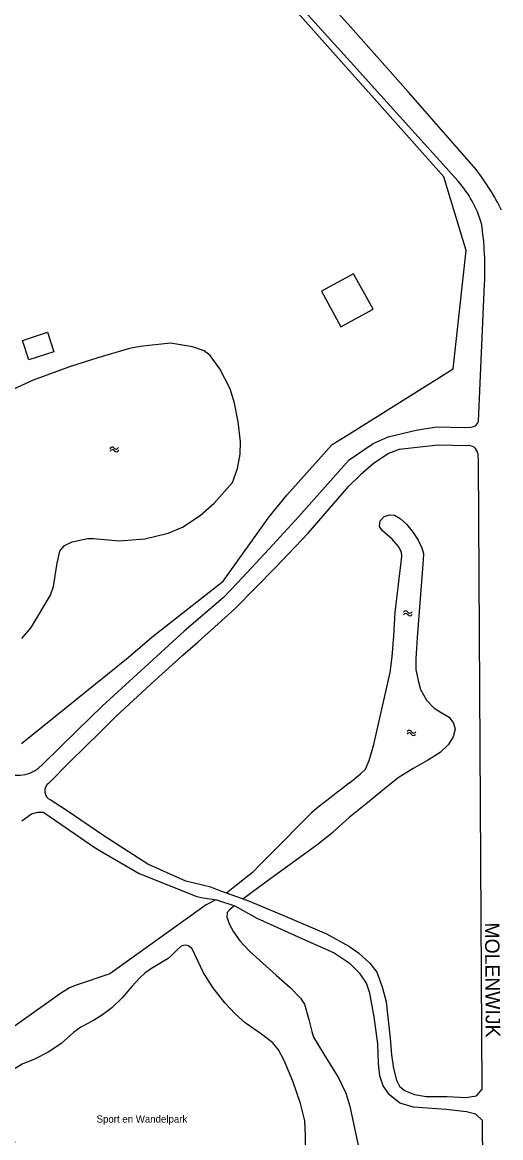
# Model space of a CAD drawing. Extents: x 148816 to 151297, y 399515 to 402500.
# Drawn here: x 149443.2 to 149526, y 400819.1 to 401012.1 of the extents above; entities that cross this region are included whole.
import ezdxf

# ---------------------------------------------------------------- set-up
doc = ezdxf.new("R2010")
doc.units = 0
for name, color, linetype in [('B01 Hoofdgebouw  [T] Norm', 7, 'Continuous'), ('B01 hoofgebouw', 7, 'Continuous'), ('S05 Water  Norm', 7, 'Continuous'), ('T03 Hek raster  [D] Norm', 7, 'Continuous'), ('T09 Insteek water  [T] Norm', 7, 'Continuous'), ('V00 Kant verharding algemeen  [T] Norm', 7, 'Continuous'), ('Z06 straatnaam', 7, 'Continuous'), ('Z19 Overige Tekst  [Tekst] Gem', 7, 'Continuous')]:
    doc.layers.add(name, color=color, linetype=linetype)

msp = doc.modelspace()

# ---------------------------------------------------------------- linework, layer by layer
at = {"layer": 'B01 Hoofdgebouw  [T] Norm'}
msp.add_lwpolyline([(149500.55, 400968.57), (149495, 400965.54), (149498.35, 400959.4), (149503.91, 400962.43)], close=True, dxfattribs=at)
msp.add_lwpolyline([(149444.33, 400953.66), (149443.22, 400957.03), (149447.53, 400958.46), (149448.65, 400955.09), (149444.33, 400953.66)], dxfattribs=at)
at = {"layer": 'B01 hoofgebouw'}
msp.add_lwpolyline([(149500.55, 400968.57), (149495, 400965.54), (149498.35, 400959.4), (149503.91, 400962.43), (149500.55, 400968.57)], dxfattribs=at)
at = {"layer": 'S05 Water  Norm'}
for centre, start, end in [((149458.74, 400938.15), 36.7825, 160.6376), ((149459.42, 400938.66), 216.7825, 340.6376), ((149458.8, 400937.7), 36.7825, 160.6376), ((149459.48, 400938.21), 216.7825, 340.6376), ((149509.56, 400909.82), 29.4939, 153.3489), ((149509.57, 400909.37), 29.4939, 153.3489), ((149510.3, 400910.24), 209.4939, 333.3489), ((149510.31, 400909.79), 209.4939, 333.3489), ((149510.18, 400889.14), 26.8905, 150.7455), ((149510.17, 400888.69), 26.8905, 150.7455), ((149510.93, 400889.52), 206.8905, 330.7455), ((149510.92, 400889.07), 206.8905, 330.7455)]:
    msp.add_arc(centre, 0.425, start, end, dxfattribs=at)
at = {"layer": 'T03 Hek raster  [D] Norm'}
for p, q in [((149496.83, 400939.02), (149499.85, 400940.9)), ((149489.01, 400930.26), (149496.83, 400939.02)), ((149485.92, 400926.53), (149489.01, 400930.26)), ((149477.98, 400915.36), (149485.92, 400926.53)), ((149465.6, 400905.69), (149477.98, 400915.36)), ((149461.51, 400902.18), (149465.6, 400905.69)), ((149443.06, 400887.29), (149461.51, 400902.18))]:
    msp.add_line(p, q, dxfattribs=at)
for points in [[(149503.12, 401000), (149457.58, 401051.13), (149410.38, 401000.05)], [(149499.85, 400940.9), (149517.78, 400952.11), (149520.05, 400972.6), (149516.17, 400985.36), (149503.18, 400999.98)]]:
    msp.add_lwpolyline(points, dxfattribs=at)
at = {"layer": 'T09 Insteek water  [T] Norm'}
for p, q in [((149499.79, 400880.41), (149494.14, 400876.02)), ((149493.25, 400875.28), (149491.17, 400873.2)), ((149494.14, 400876.02), (149493.25, 400875.28)), ((149491.17, 400873.2), (149488.27, 400870.28)), ((149488.27, 400870.28), (149484.49, 400866.45)), ((149483.02, 400864.98), (149480.56, 400862.97)), ((149484.49, 400866.45), (149483.02, 400864.98)), ((149480.56, 400862.97), (149478.57, 400861.4)), ((149475.03, 400859.34), (149458.33, 400847.44)), ((149476.72, 400860.25), (149475.03, 400859.34)), ((149470.69, 400852.18), (149469.96, 400851.52))]:
    msp.add_line(p, q, dxfattribs=at)
for points in [[(149443.11, 400905.48), (149444.71, 400907.36), (149448.08, 400912.95), (149448.61, 400914.44), (149449.22, 400918.48), (149449.68, 400920.59), (149450.49, 400921.53), (149451.81, 400922.21), (149454.47, 400922.77), (149455.49, 400922.79), (149459.98, 400922.34), (149464.4, 400922.69), (149468.46, 400923.66), (149470.94, 400924.73), (149473.96, 400926.76), (149476.43, 400928.86), (149479.6, 400932.44), (149480.46, 400934.88), (149480.92, 400937.37), (149480.96, 400939.52), (149480.56, 400942.95), (149479.95, 400946.17), (149479.18, 400948.69), (149477.38, 400952.14), (149475.71, 400954.42), (149474.66, 400955.26), (149472.66, 400955.92), (149468.83, 400956.55), (149463.62, 400956.02), (149461.77, 400955.67), (149456.29, 400954.04), (149451.54, 400952.54), (149445.05, 400950.16), (149439.95, 400947.82)], [(149499.79, 400880.41), (149501.76, 400882.04), (149502.59, 400882.86), (149503.22, 400884.33), (149504.04, 400887.08), (149506.89, 400899.58), (149507.2, 400902.29), (149507.49, 400905.92), (149507.74, 400909.96), (149508.88, 400919.63), (149508.85, 400920.39), (149508.33, 400921.38), (149507.21, 400922.66), (149505.55, 400924.07), (149505.06, 400924.86), (149505.13, 400925.82), (149505.84, 400926.56), (149506.83, 400926.87), (149507.62, 400926.8), (149508.61, 400926.23), (149509.71, 400925.24), (149510.89, 400923.8), (149511.71, 400922.49), (149512.35, 400921.15), (149512.66, 400920.16), (149512.59, 400919.05), (149511.58, 400905.65), (149511.32, 400901.94), (149511.33, 400900.11), (149511.7, 400898.19), (149512.14, 400896.65), (149513.16, 400894.78), (149514.49, 400893.41), (149515.69, 400892.64), (149517.09, 400891.83), (149517.86, 400890.8), (149518.12, 400889.79), (149517.8, 400888.41), (149516.94, 400887.06), (149515.53, 400885.73), (149513.5, 400884.43), (149510.87, 400882.94), (149508.29, 400881.32), (149505.89, 400879.45), (149502.65, 400876.77), (149499.77, 400874.45)], [(149481.35, 400860.37), (149485.59, 400863.53), (149494.19, 400869.75), (149496.98, 400871.93), (149499.77, 400874.45)], [(149479.92, 400859.21), (149479.17, 400858.61), (149478.66, 400858.02), (149478.58, 400857.23), (149479.09, 400855.97), (149479.75, 400854.67), (149480.85, 400853.15), (149482.55, 400851.32), (149487.17, 400847.21), (149489.58, 400845.08), (149491.36, 400843.23), (149492.07, 400842.18), (149492.8, 400839.52), (149493.34, 400837.44), (149493.62, 400836.45), (149495.37, 400833.53), (149497.96, 400829.39), (149499.23, 400826.78), (149499.87, 400824.54)], [(149469.96, 400851.52), (149469.04, 400850.58), (149468.43, 400850.05), (149465.54, 400848.33), (149464.43, 400847.54), (149463.51, 400846.7), (149462.14, 400845.2), (149460.49, 400843.27), (149458.67, 400841.55), (149457.09, 400840.3), (149455.52, 400839.36), (149453.34, 400838.2), (149452.04, 400837.26), (149449.94, 400835.35), (149447.8, 400833.91), (149445.32, 400832.64), (149443.19, 400831.8), (149441.21, 400830.58), (149439.91, 400829.18), (149439.43, 400827.71), (149439.43, 400825.73), (149439.97, 400823.35), (149441.14, 400819.85), (149441.92, 400818.25)], [(149492.26, 400815.66), (149492.23, 400819.39), (149492.08, 400821.96), (149491.34, 400824.98), (149490.04, 400828.83), (149488.54, 400832.41), (149487.53, 400834.27), (149486.54, 400835.46), (149484.61, 400836.96), (149481.76, 400838.93), (149480.04, 400840.48), (149478.23, 400842.41), (149476.2, 400845.03), (149474.58, 400847.61), (149473.08, 400850.74), (149472.57, 400851.75), (149471.99, 400852.26), (149471.51, 400852.39), (149471.1, 400852.34), (149470.69, 400852.18)], [(149458.33, 400847.44), (149452.32, 400845.41), (149451.36, 400844.97), (149449.6, 400843.88), (149448.18, 400842.84), (149436.94, 400834.87), (149430.19, 400830.07), (149429.33, 400829.21), (149428.57, 400827.89), (149428.09, 400826.16), (149427.89, 400823.73), (149427.99, 400821.8), (149429.03, 400817)], [(149499.87, 400824.54), (149500, 400823.93)], [(149500, 400823.93), (149501.88, 400815.33), (149503.93, 400810.84), (149505.23, 400806.88), (149504.77, 400802.69), (149503.58, 400799.37), (149501.45, 400796.65)]]:
    msp.add_lwpolyline(points, dxfattribs=at)
at = {"layer": 'V00 Kant verharding algemeen  [T] Norm'}
for p, q in [((149500, 401005.26), (149454.71, 401055.48)), ((149500, 401011.3), (149461.81, 401054.16)), ((149510.07, 401000), (149500, 401011.3)), ((149504.74, 401000), (149500, 401005.26)), ((149518.63, 400984.6), (149504.74, 401000)), ((149521.76, 400986.61), (149510.07, 401000)), ((149522.18, 400943.06), (149523.21, 400966.79)), ((149519.82, 400941.97), (149520.86, 400942.04)), ((149499.77, 400936.35), (149490.99, 400926.5)), ((149522.16, 400935.97), (149522.09, 400937.47)), ((149522.82, 400827.46), (149522.16, 400935.97)), ((149492.67, 400923.66), (149499.75, 400931.81)), ((149490.99, 400926.5), (149486.58, 400921.68)), ((149487.04, 400917.72), (149492.67, 400923.66)), ((149486.58, 400921.68), (149481.38, 400916.07)), ((149479.96, 400910.59), (149487.04, 400917.72)), ((149481.38, 400916.07), (149479.27, 400913.89)), ((149479.27, 400913.89), (149477.95, 400912.49)), ((149477.95, 400912.49), (149471.23, 400906.73)), ((149473.64, 400904.9), (149479.96, 400910.59)), ((149471.23, 400906.73), (149465.12, 400901.12)), ((149471, 400902.59), (149473.64, 400904.9)), ((149466.11, 400898.17), (149471, 400902.59)), ((149465.12, 400901.12), (149457, 400893.73)), ((149459.46, 400892.01), (149466.11, 400898.17)), ((149457, 400893.73), (149452.79, 400889.67)), ((149456.59, 400889.19), (149459.46, 400892.01)), ((149452.79, 400889.67), (149446.67, 400883.63)), ((149451.52, 400884.24), (149456.59, 400889.19)), ((149447.76, 400880.41), (149451.52, 400884.24)), ((149450.76, 400875.74), (149448.04, 400877.51)), ((149443.12, 400873.88), (149444.8, 400875.1)), ((149444.8, 400875.1), (149445.89, 400875.38)), ((149445.89, 400875.38), (149446.85, 400875.38)), ((149446.85, 400875.38), (149447.11, 400875.25)), ((149447.11, 400875.25), (149450.79, 400872.67)), ((149457.33, 400871.29), (149450.76, 400875.74)), ((149450.79, 400872.67), (149455.64, 400869.34)), ((149464.93, 400866.4), (149457.33, 400871.29)), ((149455.64, 400869.34), (149457.06, 400868.45)), ((149457.06, 400868.45), (149463.45, 400864.8)), ((149471.48, 400863.45), (149464.93, 400866.4)), ((149463.45, 400864.8), (149473.43, 400860.79)), ((149475.82, 400862.44), (149471.48, 400863.45)), ((149477.59, 400861.75), (149475.82, 400862.44)), ((149481.32, 400860.38), (149477.59, 400861.75)), ((149473.43, 400860.79), (149474.52, 400860.56)), ((149474.52, 400860.56), (149476.83, 400860.23)), ((149476.83, 400860.23), (149480.01, 400859.16)), ((149480.01, 400859.16), (149483.81, 400857.03)), ((149482.42, 400859.98), (149481.32, 400860.38)), ((149488.33, 400857.52), (149482.42, 400859.98)), ((149495.89, 400854.29), (149488.33, 400857.52)), ((149483.81, 400857.03), (149492.09, 400853.3)), ((149492.09, 400853.3), (149497.17, 400851.07)), ((149499.91, 400852.08), (149495.89, 400854.29)), ((149497.17, 400851.07), (149499.76, 400849.34)), ((149519.97, 400826.01), (149521.8, 400826.31)), ((149521.8, 400826.31), (149522.82, 400827.46)), ((149521.72, 400823.13), (149520.11, 400823.51)), ((149522.88, 400822.04), (149521.72, 400823.13)), ((149523.32, 400767.84), (149522.88, 400822.04))]:
    msp.add_line(p, q, dxfattribs=at)
for points in [[(149499.77, 400936.35), (149503.96, 400939.18), (149506.55, 400940.34), (149511.37, 400941.54), (149514.92, 400942.1), (149519.82, 400941.97)], [(149520.18, 400938.8), (149515.17, 400938.9), (149508.46, 400938.17), (149506.61, 400937.5), (149503.96, 400935.66), (149501.76, 400933.79), (149499.75, 400931.81)], [(149499.91, 400852.08), (149501.38, 400851.04), (149503.37, 400849.25), (149504.55, 400847.68), (149505.5, 400845.18), (149506.18, 400842.55), (149506.55, 400839.38), (149506.88, 400836.26), (149507.12, 400833.42), (149507.46, 400831.04), (149507.96, 400829.01), (149508.5, 400828), (149509.37, 400827.2), (149511.07, 400826.52), (149513.11, 400826.16), (149516.74, 400826.18), (149519.97, 400826.01)], [(149520.11, 400823.51), (149516.58, 400823.95), (149510.91, 400824.32), (149508.54, 400825.06), (149506.78, 400826.47), (149505.68, 400828.03), (149505.11, 400829.78), (149504.87, 400831.86), (149504.77, 400835.28), (149504.11, 400839.95), (149503.38, 400844.08), (149502.76, 400845.82), (149501.68, 400847.44), (149499.76, 400849.34)]]:
    msp.add_lwpolyline(points, dxfattribs=at)
for centre, radius, start, end in [((149484.85, 400958.58), 46.36, 26.9811, 37.2061), ((149504.53, 400971.98), 18.92, 16.2828, 41.8131), ((149470.05, 400969.42), 53.23, 357.1679, 8.5025), ((149520.79, 400943.5), 1.46, 272.8021, 342.5863), ((149520.49, 400937.22), 1.61, 9.0447, 101.2536), ((149442.4, 400887.67), 5.88, 248.2725, 316.6081), ((149448.8, 400879.05), 1.71, 127.2746, 243.7817)]:
    msp.add_arc(centre, radius, start, end, dxfattribs=at)

# ---------------------------------------------------------------- texts
at = {"layer": 'Z06 straatnaam'}
msp.add_text('MOLENWIJK', height=2.5, rotation=270.4584, dxfattribs=at).set_placement((149523.28, 400856.28))
at = {"layer": 'Z19 Overige Tekst  [Tekst] Gem'}
msp.add_text('Sport en Wandelpark ', height=1.25, rotation=360, dxfattribs=at).set_placement((149456.05, 400821.67))

doc.saveas('drawing.dxf')
